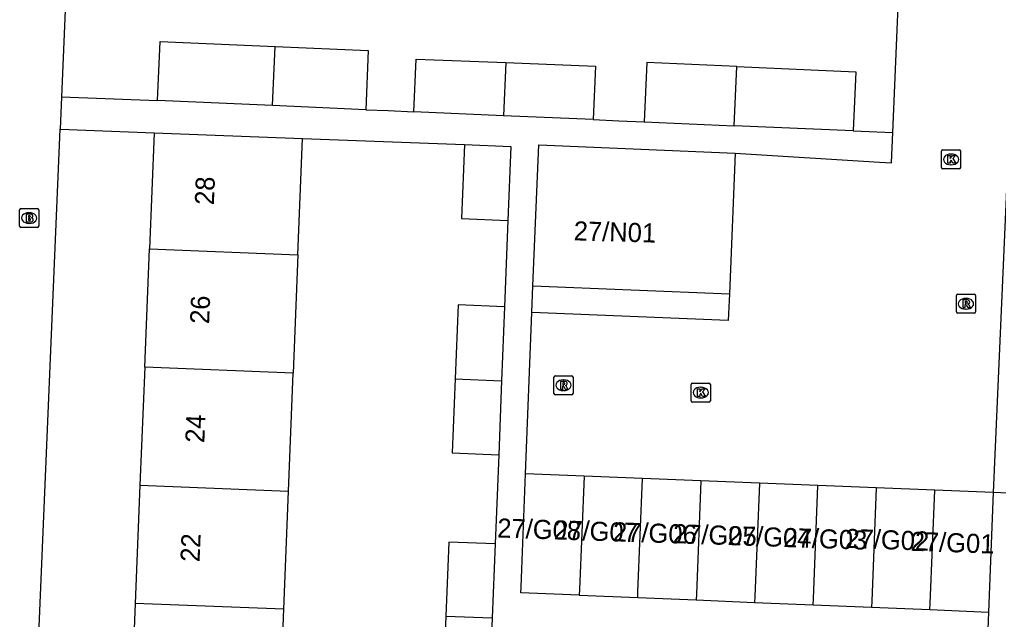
# Model space of a CAD drawing. Extents: x 161355 to 162026, y 386504 to 387459.
# Drawn here: x 161623.2 to 161674.4, y 386763.6 to 386795.1 of the extents above; entities that cross this region are included whole.
import ezdxf

# ---------------------------------------------------------------- set-up
doc = ezdxf.new("R2010")
doc.units = 0
for name, color, linetype in [('IMGEO_Brandkraan', 7, 'Continuous'), ('IMGEO_Kolk', 7, 'Continuous'), ('IMGEO_Pand', 7, 'Continuous'), ('IMGEO_Pand_nummerreeks', 7, 'Continuous'), ('IMGEO_Rijbaan_lokaal_open', 7, 'Continuous'), ('IMGEO_Rioolput', 7, 'Continuous'), ('IMGEO_Voetpad_open', 7, 'Continuous')]:
    doc.layers.add(name, color=color, linetype=linetype)

msp = doc.modelspace()

# ---------------------------------------------------------------- linework, layer by layer
at = {"layer": 'IMGEO_Brandkraan'}
for p, q in [((161623.181, 386784.232), (161623.181, 386785.084)), ((161623.256, 386785.158), (161624.108, 386785.158)), ((161623.669, 386784.938), (161623.694, 386784.938)), ((161624.182, 386785.084), (161624.182, 386784.232)), ((161624.108, 386784.158), (161623.256, 386784.158)), ((161623.692, 386784.378), (161623.667, 386784.378))]:
    msp.add_line(p, q, dxfattribs=at)
for points in [[(161623.181, 386784.232), (161623.181, 386785.084)], [(161623.256, 386785.158), (161624.108, 386785.158)], [(161624.182, 386785.084), (161624.182, 386784.232)], [(161623.529, 386784.858), (161623.529, 386784.458), (161623.742, 386784.458)], [(161623.76, 386784.858), (161623.529, 386784.858)], [(161623.708, 386784.777), (161623.654, 386784.777), (161623.654, 386784.701)], [(161623.654, 386784.701), (161623.707, 386784.701)], [(161623.716, 386784.625), (161623.654, 386784.625), (161623.654, 386784.544)], [(161623.654, 386784.544), (161623.716, 386784.544)], [(161624.108, 386784.158), (161623.256, 386784.158)]]:
    msp.add_lwpolyline(points, dxfattribs=at)
for centre, radius, start, end in [((161623.258, 386785.082), 0.0765, 91.552, 178.448), ((161623.258, 386785.082), 0.0765, 91.552, 178.448), ((161624.106, 386785.082), 0.0765, 1.552, 88.448), ((161624.106, 386785.082), 0.0765, 1.552, 88.448), ((161623.709, 386784.739), 0.0379, 267.8285, 90.9355), ((161623.717, 386784.584), 0.0404, 269.8759, 90.5077), ((161623.748, 386784.709), 0.251, 268.6676, 293.5347), ((161623.764, 386784.713), 0.145, 59.4692, 91.5367), ((161623.789, 386784.76), 0.0922, 285.5137, 58.1501), ((161623.794, 386784.568), 0.105, 301.3115, 78.989), ((161623.258, 386784.234), 0.0765, 181.552, 268.448), ((161623.258, 386784.234), 0.0765, 181.552, 268.448), ((161624.106, 386784.234), 0.0765, 271.552, 358.448), ((161624.106, 386784.234), 0.0765, 271.552, 358.448)]:
    msp.add_arc(centre, radius, start, end, dxfattribs=at)
for centre, major_axis, ratio, start_param, end_param in [((161623.668, 386784.658), (-0.387, 0.002), 0.722429, 4.712389, 7.853982), ((161623.693, 386784.658), (-0.39, 0.002), 0.717154, 1.570796, 4.712389)]:
    msp.add_ellipse(centre, major_axis=major_axis, ratio=ratio, start_param=start_param, end_param=end_param, dxfattribs=at)
at = {"layer": 'IMGEO_Kolk'}
for p, q in [((161671.457, 386787.303), (161671.457, 386788.155)), ((161671.532, 386788.229), (161672.384, 386788.229)), ((161671.945, 386788.009), (161671.97, 386788.009)), ((161672.458, 386788.155), (161672.458, 386787.303)), ((161672.384, 386787.229), (161671.532, 386787.229)), ((161671.968, 386787.449), (161671.943, 386787.449)), ((161658.35, 386775.083), (161658.35, 386775.935)), ((161658.425, 386776.009), (161659.277, 386776.009)), ((161658.838, 386775.789), (161658.863, 386775.789)), ((161659.351, 386775.935), (161659.351, 386775.083)), ((161658.861, 386775.229), (161658.836, 386775.229)), ((161659.277, 386775.009), (161658.425, 386775.009))]:
    msp.add_line(p, q, dxfattribs=at)
for points in [[(161671.457, 386787.303), (161671.457, 386788.155)], [(161671.532, 386788.229), (161672.384, 386788.229)], [(161672.458, 386788.155), (161672.458, 386787.303)], [(161671.778, 386787.929), (161671.901, 386787.929), (161671.901, 386787.778), (161672.031, 386787.929), (161672.195, 386787.929), (161672.049, 386787.778), (161672.202, 386787.529), (161672.05, 386787.529), (161671.965, 386787.693), (161671.901, 386787.626), (161671.901, 386787.529), (161671.778, 386787.529), (161671.778, 386787.929)], [(161672.384, 386787.229), (161671.532, 386787.229)], [(161658.35, 386775.083), (161658.35, 386775.935)], [(161658.425, 386776.009), (161659.277, 386776.009)], [(161658.671, 386775.709), (161658.794, 386775.709), (161658.794, 386775.558), (161658.924, 386775.709), (161659.088, 386775.709), (161658.942, 386775.558), (161659.095, 386775.309), (161658.943, 386775.309), (161658.858, 386775.473), (161658.794, 386775.406), (161658.794, 386775.309), (161658.671, 386775.309), (161658.671, 386775.709)], [(161659.351, 386775.935), (161659.351, 386775.083)], [(161659.277, 386775.009), (161658.425, 386775.009)]]:
    msp.add_lwpolyline(points, dxfattribs=at)
for centre, start, end in [((161671.534, 386788.153), 91.552, 178.448), ((161671.534, 386788.153), 91.552, 178.448), ((161672.382, 386788.153), 1.552, 88.448), ((161672.382, 386788.153), 1.552, 88.448), ((161671.534, 386787.305), 181.552, 268.448), ((161671.534, 386787.305), 181.552, 268.448), ((161672.382, 386787.305), 271.552, 358.448), ((161672.382, 386787.305), 271.552, 358.448), ((161658.427, 386775.933), 91.552, 178.448), ((161658.427, 386775.933), 91.552, 178.448), ((161659.275, 386775.933), 1.552, 88.448), ((161659.275, 386775.933), 1.552, 88.448), ((161658.427, 386775.085), 181.552, 268.448), ((161658.427, 386775.085), 181.552, 268.448), ((161659.275, 386775.085), 271.552, 358.448), ((161659.275, 386775.085), 271.552, 358.448)]:
    msp.add_arc(centre, 0.0765, start, end, dxfattribs=at)
for centre, major_axis, ratio, start_param, end_param in [((161671.944, 386787.729), (-0.387, 0.002), 0.722429, 4.712389, 7.853982), ((161671.969, 386787.729), (-0.39, 0.002), 0.717154, 1.570796, 4.712389), ((161658.837, 386775.509), (-0.387, 0.002), 0.722429, 4.712389, 7.853982), ((161658.862, 386775.509), (-0.39, 0.002), 0.717154, 1.570796, 4.712389)]:
    msp.add_ellipse(centre, major_axis=major_axis, ratio=ratio, start_param=start_param, end_param=end_param, dxfattribs=at)
at = {"layer": 'IMGEO_Pand'}
for points in [[(161630.411, 386790.81), (161630.546, 386793.913), (161636.565, 386793.651)], [(161636.43, 386790.548), (161636.565, 386793.651)], [(161636.565, 386793.651), (161641.439, 386793.439), (161641.304, 386790.336)], [(161643.819, 386790.226), (161643.94, 386792.985), (161648.636, 386792.8)], [(161648.636, 386792.8), (161648.515, 386790.021)], [(161648.636, 386792.8), (161653.332, 386792.615), (161653.211, 386789.817)], [(161660.734, 386792.598), (161656.026, 386792.803), (161655.891, 386789.7)], [(161660.599, 386789.495), (161660.734, 386792.598)], [(161660.734, 386792.598), (161666.973, 386792.326), (161666.838, 386789.223)], [(161636.43, 386790.548), (161630.411, 386790.81)], [(161641.304, 386790.336), (161636.43, 386790.548)], [(161648.515, 386790.021), (161643.819, 386790.226)], [(161653.211, 386789.817), (161648.515, 386790.021)], [(161655.891, 386789.7), (161660.599, 386789.495)], [(161630.223, 386789.128), (161629.979, 386783.035)], [(161630.223, 386789.128), (161638.002, 386788.83)], [(161666.838, 386789.223), (161660.599, 386789.495)], [(161637.757, 386782.724), (161638.002, 386788.83)], [(161646.478, 386788.505), (161646.325, 386784.628), (161648.753, 386784.532)], [(161646.478, 386788.505), (161648.906, 386788.409), (161648.753, 386784.532)], [(161650.059, 386781.112), (161650.369, 386788.491), (161660.659, 386788.058)], [(161660.659, 386788.058), (161660.349, 386780.679)], [(161629.732, 386776.845), (161629.979, 386783.035)], [(161629.979, 386783.035), (161637.757, 386782.724)], [(161637.757, 386782.724), (161637.509, 386776.534)], [(161650.059, 386781.112), (161660.349, 386780.679)], [(161648.575, 386780.006), (161646.146, 386780.102), (161645.993, 386776.225)], [(161648.575, 386780.006), (161648.422, 386776.129)], [(161629.732, 386776.845), (161629.484, 386770.655)], [(161637.509, 386776.534), (161629.732, 386776.845)], [(161637.262, 386770.344), (161637.509, 386776.534)], [(161645.993, 386776.225), (161645.841, 386772.348), (161648.269, 386772.252)], [(161645.993, 386776.225), (161648.422, 386776.129)], [(161648.422, 386776.129), (161648.269, 386772.252)], [(161652.49, 386764.896), (161649.431, 386765.023), (161649.442, 386765.305), (161649.479, 386766.249), (161649.676, 386771.245)], [(161652.736, 386771.124), (161649.676, 386771.245)], [(161652.736, 386771.124), (161652.502, 386765.185), (161652.49, 386764.896)], [(161655.797, 386771.004), (161652.736, 386771.124)], [(161629.484, 386770.655), (161629.236, 386764.465)], [(161629.484, 386770.655), (161637.262, 386770.344)], [(161655.551, 386764.769), (161655.563, 386765.064), (161655.797, 386771.004)], [(161658.858, 386770.883), (161655.797, 386771.004)], [(161658.858, 386770.883), (161658.623, 386764.944), (161658.611, 386764.643)], [(161661.918, 386770.762), (161658.858, 386770.883)], [(161661.918, 386770.762), (161661.684, 386764.823), (161661.671, 386764.516)], [(161664.978, 386770.642), (161661.918, 386770.762)], [(161664.731, 386764.389), (161664.744, 386764.703), (161664.978, 386770.642)], [(161668.039, 386770.521), (161664.978, 386770.642)], [(161637.014, 386764.154), (161637.262, 386770.344)], [(161668.039, 386770.521), (161667.805, 386764.582), (161667.792, 386764.263)], [(161671.1, 386770.401), (161668.039, 386770.521)], [(161670.851, 386764.136), (161670.865, 386764.462), (161671.1, 386770.401)], [(161674.16, 386770.28), (161671.1, 386770.401)], [(161674.16, 386770.28), (161673.914, 386764.009)], [(161648.084, 386767.578), (161645.656, 386767.674), (161645.503, 386763.797)], [(161648.084, 386767.578), (161647.931, 386763.701)], [(161629.236, 386764.465), (161628.988, 386758.274)], [(161637.014, 386764.154), (161629.236, 386764.465)], [(161652.49, 386764.896), (161655.551, 386764.769)], [(161655.551, 386764.769), (161658.611, 386764.643)], [(161658.611, 386764.643), (161661.671, 386764.516)], [(161661.671, 386764.516), (161664.731, 386764.389)], [(161636.766, 386757.963), (161637.014, 386764.154)], [(161664.731, 386764.389), (161667.792, 386764.263)], [(161667.792, 386764.263), (161670.851, 386764.136)], [(161670.851, 386764.136), (161673.914, 386764.009)], [(161645.503, 386763.797), (161645.35, 386759.92), (161647.778, 386759.825)], [(161645.503, 386763.797), (161647.931, 386763.701)], [(161647.931, 386763.701), (161647.778, 386759.825)]]:
    msp.add_lwpolyline(points, dxfattribs=at)
at = {"layer": 'IMGEO_Rijbaan_lokaal_open'}
for points in [[(161668.905, 386789.144), (161669.913, 386813.127)], [(161660.659, 386788.058), (161668.208, 386787.592), (161668.838, 386787.542), (161668.905, 386789.144)], [(161674.914, 386787.36), (161674.16, 386770.28)], [(161660.349, 386780.679), (161660.29, 386779.28), (161650.005, 386779.713)], [(161649.676, 386771.245), (161650.005, 386779.713)]]:
    msp.add_lwpolyline(points, dxfattribs=at)
at = {"layer": 'IMGEO_Rioolput'}
for p, q in [((161672.235, 386779.74), (161672.235, 386780.592)), ((161672.31, 386780.666), (161673.162, 386780.666)), ((161672.723, 386780.446), (161672.748, 386780.446)), ((161673.236, 386780.592), (161673.236, 386779.74)), ((161672.746, 386779.886), (161672.721, 386779.886)), ((161673.162, 386779.666), (161672.31, 386779.666)), ((161651.161, 386775.47), (161651.161, 386776.322)), ((161651.236, 386776.396), (161652.088, 386776.396)), ((161652.162, 386776.322), (161652.162, 386775.47)), ((161651.649, 386776.176), (161651.674, 386776.176)), ((161652.088, 386775.396), (161651.236, 386775.396)), ((161651.672, 386775.616), (161651.647, 386775.616))]:
    msp.add_line(p, q, dxfattribs=at)
for points in [[(161672.235, 386779.74), (161672.235, 386780.592)], [(161672.31, 386780.666), (161673.162, 386780.666)], [(161672.824, 386780.364), (161672.572, 386780.366), (161672.572, 386779.966)], [(161672.75, 386780.285), (161672.696, 386780.285), (161672.696, 386780.204)], [(161673.236, 386780.592), (161673.236, 386779.74)], [(161672.572, 386779.966), (161672.696, 386779.966), (161672.696, 386780.128), (161672.707, 386780.128)], [(161672.696, 386780.204), (161672.748, 386780.204)], [(161672.754, 386780.099), (161672.825, 386779.966), (161672.965, 386779.966), (161672.9, 386780.092)], [(161673.162, 386779.666), (161672.31, 386779.666)], [(161651.161, 386775.47), (161651.161, 386776.322)], [(161651.236, 386776.396), (161652.088, 386776.396)], [(161652.162, 386776.322), (161652.162, 386775.47)], [(161651.75, 386776.094), (161651.498, 386776.096), (161651.498, 386775.696)], [(161651.498, 386775.696), (161651.622, 386775.696), (161651.622, 386775.858), (161651.633, 386775.858)], [(161651.676, 386776.015), (161651.622, 386776.015), (161651.622, 386775.934)], [(161651.622, 386775.934), (161651.674, 386775.934)], [(161651.68, 386775.829), (161651.751, 386775.696), (161651.891, 386775.696), (161651.826, 386775.822)], [(161652.088, 386775.396), (161651.236, 386775.396)]]:
    msp.add_lwpolyline(points, dxfattribs=at)
for centre, radius, start, end in [((161672.312, 386780.59), 0.0765, 91.552, 178.448), ((161672.312, 386780.59), 0.0765, 91.552, 178.448), ((161672.756, 386780.189), 0.0964, 77.0061, 93.1865), ((161672.823, 386780.254), 0.109, 350.3612, 89.416), ((161673.16, 386780.59), 0.0765, 1.552, 88.448), ((161673.16, 386780.59), 0.0765, 1.552, 88.448), ((161672.706, 386780.075), 0.0533, 26.0293, 88.6989), ((161672.732, 386780.393), 0.19, 274.7715, 282.9687), ((161672.77, 386780.246), 0.0378, 276.6634, 79.6772), ((161672.821, 386780.254), 0.112, 277.5842, 350.9817), ((161672.805, 386780.039), 0.108, 29.5134, 73.7905), ((161672.312, 386779.742), 0.0765, 181.552, 268.448), ((161672.312, 386779.742), 0.0765, 181.552, 268.448), ((161673.16, 386779.742), 0.0765, 271.552, 358.448), ((161673.16, 386779.742), 0.0765, 271.552, 358.448), ((161651.238, 386776.32), 0.0765, 91.552, 178.448), ((161651.238, 386776.32), 0.0765, 91.552, 178.448), ((161652.086, 386776.32), 0.0765, 1.552, 88.448), ((161652.086, 386776.32), 0.0765, 1.552, 88.448), ((161651.632, 386775.805), 0.0533, 26.0293, 88.6989), ((161651.658, 386776.123), 0.19, 274.7715, 282.9687), ((161651.682, 386775.919), 0.0964, 77.0061, 93.1865), ((161651.696, 386775.976), 0.0378, 276.6634, 79.6772), ((161651.749, 386775.984), 0.109, 350.3612, 89.416), ((161651.747, 386775.984), 0.112, 277.5842, 350.9817), ((161651.731, 386775.769), 0.108, 29.5134, 73.7905), ((161651.238, 386775.472), 0.0765, 181.552, 268.448), ((161651.238, 386775.472), 0.0765, 181.552, 268.448), ((161652.086, 386775.472), 0.0765, 271.552, 358.448), ((161652.086, 386775.472), 0.0765, 271.552, 358.448)]:
    msp.add_arc(centre, radius, start, end, dxfattribs=at)
for centre, major_axis, ratio, start_param, end_param in [((161672.722, 386780.166), (-0.387, 0.002), 0.722429, 4.712389, 7.853982), ((161672.747, 386780.166), (-0.39, 0.002), 0.717154, 1.570796, 4.712389), ((161651.648, 386775.896), (-0.387, 0.002), 0.722429, 4.712389, 7.853982), ((161651.673, 386775.896), (-0.39, 0.002), 0.717154, 1.570796, 4.712389)]:
    msp.add_ellipse(centre, major_axis=major_axis, ratio=ratio, start_param=start_param, end_param=end_param, dxfattribs=at)
at = {"layer": 'IMGEO_Voetpad_open'}
for points in [[(161629.329, 386814.857), (161629.066, 386814.856), (161628.805, 386814.832), (161628.546, 386814.785), (161628.293, 386814.714), (161628.047, 386814.622), (161627.81, 386814.507), (161627.585, 386814.373), (161627.372, 386814.218), (161627.174, 386814.045), (161626.993, 386813.855), (161626.829, 386813.65), (161626.684, 386813.431), (161626.559, 386813.199), (161626.455, 386812.958), (161626.374, 386812.708), (161626.315, 386812.452), (161626.279, 386812.192), (161626.269, 386812.045), (161625.38, 386791.006)], [(161625.38, 386791.006), (161625.309, 386789.316)], [(161625.38, 386791.006), (161630.411, 386790.81)], [(161641.304, 386790.336), (161642.473, 386790.285), (161643.819, 386790.226)], [(161653.211, 386789.817), (161654.557, 386789.758), (161655.891, 386789.7)], [(161623.269, 386741.034), (161623.27, 386741.072), (161623.647, 386750), (161625.309, 386789.316)], [(161625.309, 386789.316), (161630.223, 386789.128)], [(161666.838, 386789.223), (161668.905, 386789.144)], [(161638.002, 386788.83), (161646.478, 386788.505)], [(161648.753, 386784.532), (161648.575, 386780.006)], [(161650.005, 386779.713), (161650.059, 386781.112)], [(161648.269, 386772.252), (161648.084, 386767.578)], [(161675.769, 386770.211), (161674.16, 386770.28)], [(161673.914, 386764.009), (161673.863, 386762.64)]]:
    msp.add_lwpolyline(points, dxfattribs=at)

# ---------------------------------------------------------------- texts
at = {"layer": 'IMGEO_Pand_nummerreeks'}
for s, rotation, p in [('28', 87.7084, (161633.353, 386785.326)), ('27/N01', 358.3832, (161652.187, 386783.49)), ('26', 87.708, (161633.103, 386779.091)), ('24', 87.708, (161632.854, 386772.857)), ('27/G08', 358.0405, (161648.181, 386767.919)), ('27/G07', 358.0405, (161651.154, 386767.82)), ('27/G06', 358.0405, (161654.239, 386767.721)), ('27/G05', 358.0405, (161657.38, 386767.622)), ('27/G04', 358.0405, (161660.245, 386767.522)), ('22', 87.708, (161632.604, 386766.62)), ('27/G03', 358.0405, (161663.165, 386767.423)), ('27/G02', 358.0405, (161666.409, 386767.374)), ('27/G01', 358.0405, (161669.826, 386767.221))]:
    msp.add_text(s, height=1, rotation=rotation, dxfattribs=at).set_placement(p)

doc.saveas('drawing.dxf')
